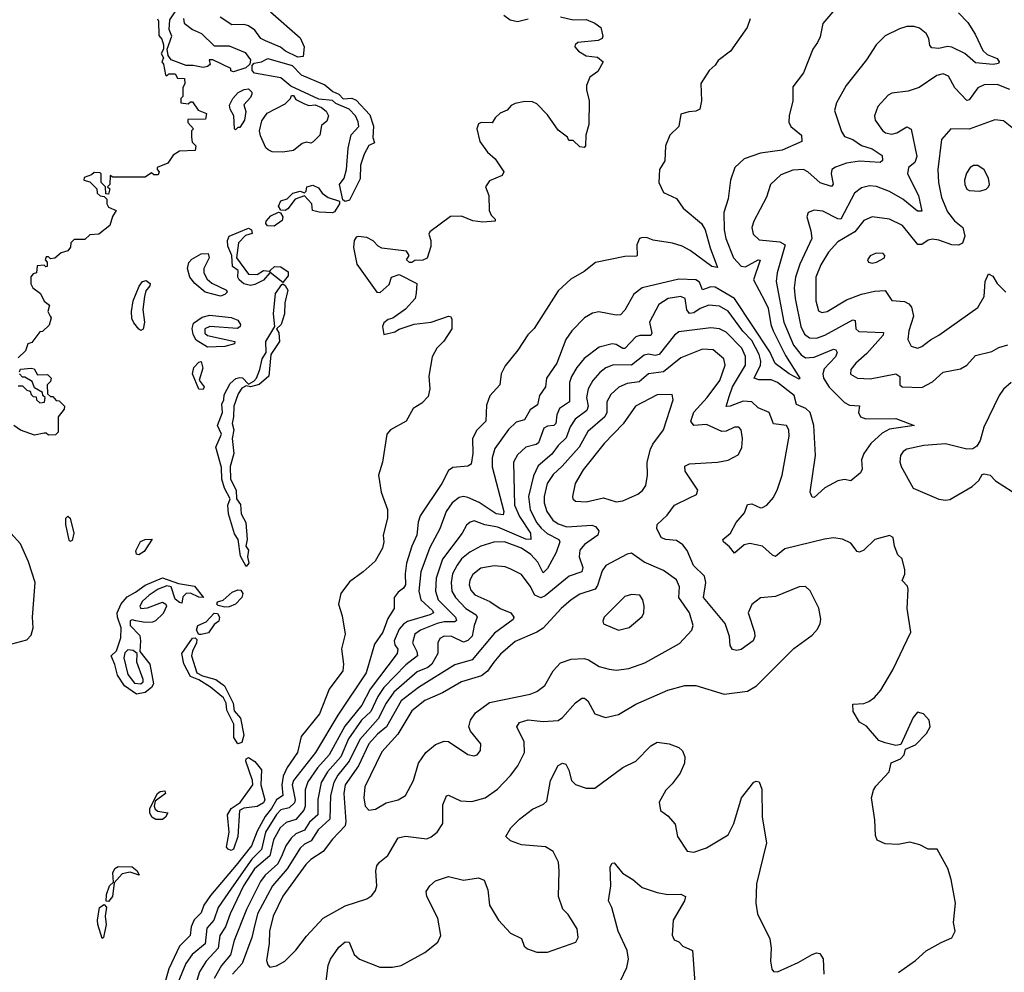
# Model space of a CAD drawing. Extents: x 1771496 to 1971148, y 471553 to 643630.
# Tile 575 of 656: x 1874272 to 1878849, y 609213 to 613642. Entities that reach past the tile are written whole.
import ezdxf

# ---------------------------------------------------------------- set-up
doc = ezdxf.new("R2010")
doc.units = 0

msp = doc.modelspace()

# ---------------------------------------------------------------- linework, layer by layer
at = {"layer": '0CON10XD'}
for points in [[(1875033.2, 613646.8), (1875036.5, 613625), (1875075, 613595.8), (1875116.9, 613576.9), (1875175, 613520.6), (1875245, 613520), (1875319.1, 613489.1), (1875344.2, 613455), (1875341.2, 613435), (1875322.6, 613417.4), (1875265, 613400), (1875253.6, 613403.6), (1875252.5, 613415), (1875170, 613455), (1875152.5, 613455), (1875156.4, 613433.6), (1875145, 613423.3), (1875125, 613418.8), (1875078.8, 613428.8), (1875045, 613428.8), (1874975.8, 613455.8), (1874962.5, 613475), (1874956.7, 613505), (1874978.8, 613565), (1874966.8, 613596.8), (1874968.9, 613641.1), (1874995, 613677.5)], [(1875438.1, 613678.1), (1875575, 613557.1), (1875594.3, 613515), (1875590, 613470), (1875565, 613466.7), (1875507.5, 613495), (1875483.6, 613513.6), (1875415, 613543.3), (1875392.5, 613555), (1875365, 613592.5), (1875335, 613612.5), (1875315, 613620), (1875258.3, 613618.3), (1875203.9, 613653.9)], [(1878051.7, 613678.3), (1878005, 613623.8), (1877992, 613562), (1877980.8, 613535), (1877958.6, 613505), (1877915.8, 613395), (1877865, 613330), (1877866, 613265), (1877848, 613195), (1877846.2, 613165), (1877856.2, 613145), (1877906, 613105), (1877907.1, 613075), (1877816, 613035), (1877715, 613021.3), (1877638.8, 612995), (1877595.5, 612954.5), (1877575.6, 612895), (1877565, 612808.8), (1877545.3, 612744.7), (1877546.1, 612665), (1877553.5, 612625), (1877589.4, 612535), (1877625, 612495.9), (1877645, 612492.9), (1877705, 612525.7), (1877713.8, 612523.8), (1877682.2, 612432.2), (1877735, 612332.5), (1877750.3, 612300.3), (1877763.3, 612225), (1877774.5, 612195), (1877830.7, 612080.7), (1877898.8, 611975), (1877895, 611970), (1877848.5, 611995), (1877783.2, 612043.2), (1877758.3, 612098.3), (1877595, 612345.5), (1877505, 612398.7), (1877485, 612399.7), (1877445, 612386.2), (1877431, 612421), (1877415, 612432.6), (1877335.2, 612435.2), (1877165, 612395.3), (1877126.4, 612365), (1877085, 612292), (1877065, 612270), (1877045, 612268.2), (1876964.3, 612284.3), (1876935, 612277.8), (1876897.1, 612255), (1876837.5, 612195), (1876810, 612155), (1876768.5, 612045), (1876720, 611975), (1876715.5, 611935), (1876687.7, 611895), (1876679, 611851), (1876645, 611828.5), (1876618.4, 611781.6), (1876580, 611770), (1876543.4, 611736.6), (1876481, 611649), (1876467.9, 611605), (1876467.6, 611562.4), (1876521.8, 611355), (1876519.7, 611340.3), (1876486.7, 611345), (1876407.5, 611397.5), (1876355, 611420.6), (1876335, 611424.8), (1876315, 611420.3), (1876281.8, 611395), (1876254.1, 611355.9), (1876224.7, 611275), (1876178.6, 611188.6)], [(1874912.5, 613645), (1874917.5, 613635), (1874918.3, 613568.3), (1874931.7, 613551.7), (1874940, 613525), (1874940, 613505), (1874930, 613485), (1874940, 613465), (1874932.5, 613445), (1874940, 613435), (1874950, 613385), (1874955, 613380), (1874965, 613390), (1874995, 613390), (1875005, 613370), (1875038.3, 613368.3), (1875040, 613345), (1875030, 613325), (1875030, 613285), (1875020, 613275), (1875020, 613255), (1875055, 613250), (1875065, 613260), (1875075, 613260), (1875101.7, 613221.7), (1875140, 613205), (1875135, 613180), (1875053, 613177), (1875053, 613163), (1875080, 613135), (1875070, 613125), (1875070, 613095), (1875073, 613073), (1875090, 613055), (1875087, 613033), (1875015, 613030), (1874985, 613012.5), (1874960, 612975), (1874910, 612955), (1874910, 612945), (1874920, 612935), (1874915, 612920), (1874895, 612920), (1874885, 612930), (1874855, 612910), (1874705, 612910), (1874693, 612917), (1874690, 612875), (1874680, 612865), (1874690, 612855), (1874685, 612830), (1874672.5, 612832.5), (1874670, 612865), (1874650, 612885), (1874650, 612925), (1874645, 612930), (1874618.3, 612931.7), (1874605, 612920), (1874571.7, 612908.3), (1874570, 612895), (1874598.3, 612888.3), (1874630, 612855), (1874632.5, 612835), (1874645, 612822.5), (1874665, 612820), (1874677.5, 612807.5), (1874677.5, 612785), (1874685, 612770), (1874720, 612755), (1874703, 612727), (1874690, 612685), (1874640, 612645), (1874598.3, 612641.7), (1874575, 612620), (1874525, 612620), (1874510, 612605), (1874507.5, 612585), (1874495, 612567.5), (1874465, 612557.5), (1874435, 612532.5), (1874415, 612530), (1874405, 612540), (1874395, 612540), (1874390, 612525), (1874400, 612515), (1874400, 612495), (1874393, 612493), (1874385, 612500), (1874353, 612497), (1874350, 612465), (1874335, 612460), (1874323, 612447), (1874323.6, 612413.6), (1874332.5, 612395), (1874368.3, 612368.3), (1874385, 612332.5), (1874410, 612315), (1874402.5, 612285), (1874413, 612263), (1874417.5, 612255), (1874408.3, 612221.7), (1874378.3, 612191.7), (1874365, 612190), (1874328.3, 612141.7), (1874310, 612135), (1874298.3, 612101.7), (1874265, 612070)], [(1876785, 613654.3), (1876845, 613641.1), (1876905, 613642.2), (1876945, 613626), (1876972.5, 613605), (1876982.5, 613565), (1876980, 613555), (1876960, 613545), (1876866.7, 613535), (1876854, 613525), (1876852, 613515), (1876868.8, 613495), (1876905, 613474), (1876957.3, 613467.3), (1876983.3, 613445), (1876959.7, 613400.3), (1876921.2, 613375), (1876907.1, 613335), (1876905.7, 613315), (1876918.9, 613265), (1876916.9, 613155), (1876903.3, 613105), (1876902.5, 613055), (1876895, 613047.5), (1876875, 613050), (1876845, 613080), (1876825, 613080), (1876817.5, 613095), (1876775, 613128.8), (1876725, 613198.8), (1876675, 613250), (1876655, 613260), (1876619.3, 613260.7), (1876575, 613252.5), (1876557, 613243), (1876538.3, 613221.7), (1876505, 613207.5), (1876481.2, 613185), (1876468, 613162), (1876417, 613163), (1876405, 613157.5), (1876396.7, 613135), (1876410, 613075), (1876446.1, 613026.1), (1876482.5, 612995), (1876522.5, 612935), (1876515, 612917.5), (1876455, 612892.5), (1876437.5, 612865), (1876452.5, 612825), (1876454, 612755), (1876462.9, 612732.9), (1876482.5, 612715), (1876482.5, 612705), (1876425, 612700), (1876377.3, 612707.3), (1876325, 612728.6), (1876275, 612726.2), (1876177.5, 612655), (1876173.3, 612645), (1876183.3, 612615), (1876183, 612587), (1876166.4, 612533.6), (1876146.4, 612523.6), (1876108.3, 612521.7), (1876095, 612512.5), (1876083, 612513), (1876070, 612525), (1876082.5, 612545), (1876070, 612565), (1875955, 612580), (1875938.3, 612588.3), (1875915, 612614), (1875885, 612629.2), (1875845, 612633.8), (1875835, 612630), (1875826, 612615), (1875823, 612583), (1875839.5, 612505), (1875932, 612375), (1875947, 612373), (1875989.3, 612410.7), (1876000, 612445), (1876035, 612457.5), (1876117.5, 612415), (1876115, 612370), (1876110, 612345), (1876065, 612296.7), (1876006.1, 612253.9), (1875985, 612248), (1875965, 612232.5), (1875958.8, 612215), (1875965, 612177.5), (1876015, 612190), (1876036.4, 612203.6), (1876105, 612226.7), (1876185, 612236.2), (1876265, 612263.3), (1876275, 612262.5), (1876281.2, 612251.2), (1876281.2, 612205), (1876243.4, 612146.6), (1876210.8, 612115), (1876189.2, 612075), (1876173.9, 611983.9), (1876178, 611925), (1876170.5, 611889.5), (1876140.5, 611859.5), (1876100, 611835), (1876067.5, 611775), (1875995, 611735.8), (1875978, 611715), (1875958, 611585), (1875940, 611525), (1875952, 611445), (1875981.1, 611365), (1875981.5, 611325), (1875962, 611245), (1875964.3, 611215), (1875958.1, 611185), (1875923.8, 611125), (1875868.8, 611075), (1875805, 611029.2), (1875764.3, 610975), (1875752.9, 610925), (1875770.3, 610870.3), (1875784.3, 610785), (1875767.6, 610717.6), (1875777.5, 610645), (1875773.3, 610615), (1875710.6, 610529.4), (1875665.3, 610415), (1875580.8, 610309.3), (1875562.9, 610235), (1875514.9, 610165.1), (1875496.8, 610125), (1875489.9, 610085), (1875495.2, 610035), (1875465, 610015.7), (1875442.8, 609975), (1875412.5, 609937.5), (1875375, 609869), (1875349.4, 609800.6), (1875278.3, 609711.7)], [(1876522.1, 613662.1), (1876550.9, 613640.9), (1876585, 613633.1), (1876635, 613645.6)], [(1878635, 613673.1), (1878679.2, 613629.2), (1878712.9, 613575), (1878749.2, 613499.2), (1878769.3, 613479.3), (1878815, 613461.2), (1878824, 613445), (1878821.7, 613438.3), (1878796.1, 613433.9), (1878715, 613441.8), (1878665, 613484.3), (1878605, 613513.9), (1878585, 613516.5), (1878545, 613508.2), (1878511.5, 613511.5), (1878501.8, 613521.8), (1878497.2, 613555), (1878485, 613577.7), (1878455, 613601.6), (1878430.2, 613610.2), (1878395, 613609.5), (1878360.9, 613599.1), (1878294.1, 613565.9), (1878253.3, 613525), (1878207.5, 613455), (1878113.1, 613335), (1878068.4, 613255), (1878059.1, 613219.1), (1878091.7, 613121.8), (1878105, 613098.9), (1878145, 613084.2), (1878185, 613057.5), (1878235, 613040.6), (1878280.2, 613010.2), (1878282.5, 612987.5), (1878272.1, 612977.9), (1878175, 612983.4), (1878115, 612974.4), (1878063.3, 612956.7), (1878047.5, 612945), (1878043.6, 612925), (1878052.8, 612877.2), (1878045, 612866.5), (1877992.6, 612882.6), (1877935, 612934.6), (1877915, 612945.4), (1877865, 612942.8), (1877809.4, 612920.6), (1877761.1, 612875), (1877742.8, 612817.2), (1877683.5, 612705), (1877675.6, 612675), (1877681.4, 612645), (1877708.6, 612618.6), (1877805, 612608.8), (1877830.3, 612595), (1877792.9, 612465), (1877788.7, 612425), (1877823.2, 612235), (1877868.9, 612128.9), (1877903.8, 612083.8), (1877925, 612069.8), (1877965, 612073.4), (1878055, 612109.7), (1878066.2, 612106.2), (1878072.1, 612095), (1878063.5, 612075), (1878011.9, 612018.1), (1878005.2, 611995), (1878008.4, 611975), (1878035, 611933.1), (1878105, 611861.5), (1878129.1, 611849.1), (1878176, 611846), (1878171.5, 611815), (1878179.4, 611795), (1878205, 611786.2), (1878345, 611788.1), (1878430, 611755), (1878315, 611738.1), (1878280.6, 611719.4), (1878228.3, 611671.8), (1878196.2, 611625), (1878185.5, 611595), (1878187.1, 611552.9), (1878180, 611535), (1878135, 611498), (1878105, 611504.4), (1878075, 611498.1), (1878014.7, 611465.3), (1877965, 611420), (1877955, 611422.5), (1877946, 611445), (1877970.7, 611615), (1877963.7, 611755), (1877945.9, 611815), (1877925.3, 611835), (1877882.6, 611852.6), (1877871.4, 611895), (1877794.5, 611955), (1877765, 611966.9), (1877707.9, 611967.9), (1877686.5, 611975), (1877715.7, 612035), (1877717.5, 612055), (1877709.1, 612085), (1877675, 612149.8), (1877633.2, 612193.2), (1877565, 612286.7), (1877525, 612309.8), (1877475, 612314.8), (1877435, 612299.3), (1877405, 612278.5), (1877385, 612275.2), (1877372.7, 612292.7), (1877365.3, 612345), (1877345, 612354.7), (1877285.7, 612345), (1877242.5, 612317.5), (1877199.7, 612235), (1877210.3, 612185), (1877205.7, 612174.3), (1877155, 612174.3), (1877135, 612167.9), (1877085, 612113.7), (1877075, 612112.4), (1877045, 612131.4), (1877025, 612135.3), (1876965, 612120), (1876895, 612067.2), (1876862.1, 612025)], [(1877668, 613645), (1877653.8, 613605), (1877576.2, 613495), (1877518.3, 613451.7), (1877505, 613430), (1877476.7, 613405), (1877437.5, 613345), (1877440.8, 613265), (1877433.3, 613225), (1877414.2, 613215.8), (1877382.7, 613212.7)], [(1875785, 612797.1), (1875774.3, 612804.3), (1875757.5, 612875), (1875780, 612905), (1875791.2, 612945), (1875797.8, 613045), (1875813, 613107), (1875847.5, 613145), (1875845, 613167.5), (1875832, 613195), (1875803.8, 613225), (1875741.5, 613251.5), (1875725, 613265.6), (1875661.5, 613271.5), (1875532.5, 613332.5), (1875485, 613370.8), (1875363.2, 613393.2), (1875352, 613405), (1875351.7, 613428.3), (1875361.2, 613438.8), (1875395, 613445.7), (1875425, 613460.6), (1875538.2, 613428.2), (1875580, 613385), (1875689.5, 613339.5), (1875727.9, 613307.9), (1875755, 613294.7), (1875775, 613274.3), (1875815, 613277.1), (1875835, 613268.2), (1875899.8, 613199.8), (1875916.6, 613146.6), (1875913.4, 613093.4), (1875920.7, 613069.3), (1875895, 613056.7), (1875872.9, 613017.1), (1875855.3, 612965), (1875855, 612901.9), (1875805, 612803.3), (1875785, 612797.1)], [(1878875, 613317.9), (1878815, 613339.8), (1878755, 613339.3), (1878725, 613324.5), (1878685, 613269.5), (1878675, 613265.5), (1878619.2, 613325), (1878589.6, 613379.6), (1878565, 613390.4), (1878535, 613381.5), (1878453, 613327), (1878401.1, 613308.9), (1878325, 613299.5), (1878309.3, 613290.7), (1878261.2, 613238.8), (1878245.6, 613195), (1878248.1, 613175), (1878283, 613127), (1878296.2, 613115), (1878325, 613109.2), (1878349.2, 613115), (1878395, 613143.2), (1878415, 613132.9), (1878441.9, 613005), (1878432, 612978), (1878403.5, 612955), (1878398.1, 612925), (1878449, 612825), (1878465, 612751.2), (1878445, 612751.8), (1878376.9, 612806.9), (1878315, 612842.9), (1878255, 612865.9), (1878221.3, 612868.7), (1878185, 612860.5), (1878151.8, 612835), (1878088.6, 612715), (1878075, 612716.3), (1878005, 612751.5), (1877964.3, 612755.7), (1877936.7, 612745), (1877930, 612725), (1877950, 612660), (1877953.6, 612625), (1877898.3, 612505), (1877878.4, 612445), (1877872.5, 612395), (1877875.9, 612345.9), (1877902, 612215), (1877920.1, 612180.1), (1877942.6, 612162.6), (1877975, 612161.4), (1878015, 612174.8), (1878145, 612246.8), (1878155, 612243.3), (1878159.1, 612205), (1878172.3, 612192.3), (1878287.7, 612187.7), (1878285.4, 612175), (1878209.4, 612090.6), (1878157.9, 612045), (1878135.5, 612015), (1878133.9, 611993.9), (1878166, 611976), (1878225, 611972.4), (1878345, 611995.3), (1878362.7, 611982.7), (1878363.3, 611945), (1878373.3, 611935), (1878465, 611931.1), (1878515, 611958.6), (1878565, 612003.1), (1878645, 612018.1), (1878675, 612035.7), (1878715, 612080), (1878790.6, 612099.4), (1878822.9, 612117.1), (1878865, 612130)], [(1875275, 613130), (1875270, 613135), (1875266.7, 613195), (1875250, 613225), (1875247.5, 613245), (1875262.5, 613275), (1875287, 613303), (1875315, 613317.5), (1875335, 613320), (1875350, 613305), (1875350, 613295), (1875345, 613280), (1875313.6, 613246.4), (1875322.5, 613215), (1875316.7, 613175), (1875295, 613140), (1875285, 613140), (1875275, 613130)], [(1875495, 613026), (1875445, 613026.7), (1875426.4, 613036.4), (1875416.2, 613046.2), (1875391.1, 613101.1), (1875386.9, 613125), (1875397.8, 613172.2), (1875422.2, 613207.8), (1875505, 613250), (1875530, 613275), (1875535, 613290), (1875545, 613290), (1875555, 613270), (1875595, 613250), (1875615, 613243.3), (1875645, 613246.2), (1875675, 613233.3), (1875695.9, 613215.9), (1875707.5, 613195), (1875700, 613170), (1875675, 613150), (1875667.5, 613105), (1875636.4, 613073.6), (1875625, 613067.5), (1875605, 613072.5), (1875585, 613066.2), (1875545, 613033.8), (1875495, 613026)], [(1877382.7, 613212.7), (1877345, 613202.5), (1877336.2, 613145), (1877294.2, 613105), (1877274.2, 613055), (1877270, 612985), (1877246.2, 612945), (1877243.3, 612885), (1877265, 612838.1), (1877325, 612810.6), (1877356.2, 612766.2), (1877441.2, 612695), (1877458.5, 612665), (1877480.8, 612580.8), (1877515, 612490), (1877488.8, 612495), (1877388.9, 612568.9), (1877351.1, 612588.9), (1877306.9, 612603.1), (1877217.1, 612617.1), (1877185, 612629.2), (1877161.7, 612628.3), (1877152.5, 612625), (1877140, 612595), (1877142.5, 612545), (1877138.3, 612541.7), (1877085, 612540.8), (1876947.8, 612512.2), (1876895, 612470.6), (1876834.3, 612435), (1876775, 612381.4), (1876663.3, 612206.7), (1876633.6, 612176.4), (1876587.1, 612105), (1876527.9, 612032.1), (1876510.5, 611995), (1876502.9, 611945), (1876457.1, 611892.9), (1876440.9, 611849.1), (1876438.4, 611775), (1876397, 611733), (1876376, 611695), (1876378.1, 611625), (1876370, 611575), (1876355, 611565.8), (1876285, 611560.6), (1876265, 611545.8), (1876233.8, 611485), (1876133.3, 611335), (1876123.9, 611306.1), (1876117.2, 611245), (1876094.3, 611195), (1876069.8, 611115), (1876063, 611065), (1876065.2, 611015), (1876055, 610999.1), (1876030.7, 610980.7), (1876012.1, 610955), (1876011.9, 610905), (1875982.5, 610857.5), (1875959.8, 610795), (1875921.2, 610738.8), (1875883, 610605), (1875750.6, 610409.4), (1875646.3, 610235), (1875544.3, 610105.7), (1875538.7, 610085), (1875551.5, 610015), (1875548.9, 610001.1), (1875525, 609977.7), (1875485, 609969.1), (1875465, 609946.6), (1875415, 609864.8), (1875396.2, 609783.8), (1875350.3, 609739.7), (1875255.7, 609605), (1875194.9, 609515.1), (1875174.5, 609455.5), (1875142.2, 609417.8), (1875134.4, 609345.6), (1875073.7, 609296.3), (1875044.5, 609255), (1875006.2, 609165)], [(1878891.2, 613135), (1878845, 613172.1), (1878805, 613176.9), (1878685, 613132.2), (1878600, 613135), (1878556.4, 613085), (1878540.3, 612945), (1878542.1, 612885), (1878556.1, 612815), (1878585, 612748.2), (1878617.4, 612707.4), (1878656, 612676), (1878665.4, 612635), (1878655, 612602.2), (1878635, 612593.8), (1878605.4, 612594.6), (1878545, 612616.8), (1878515, 612621), (1878495, 612616.3), (1878465, 612597.3), (1878446.5, 612596.5), (1878375, 612685.3), (1878314.7, 612714.7), (1878235, 612725.3), (1878195, 612708.8), (1878153.2, 612655), (1878075, 612609.6), (1878030.8, 612560.8), (1877995, 612501.8), (1877972.8, 612445), (1877972.1, 612335), (1877985, 612288.6), (1878000.8, 612280.8), (1878025, 612284.7), (1878115, 612339.5), (1878185, 612365.2), (1878245, 612379.2), (1878295, 612382.5), (1878325, 612335.6), (1878385, 612331.6), (1878405, 612321.2), (1878417.2, 612305), (1878425.8, 612264.2), (1878404.1, 612195), (1878400, 612155), (1878415, 612124.4), (1878445, 612114.4)], [(1878735, 612844), (1878765, 612854), (1878775.8, 612864.2), (1878780, 612875), (1878775.7, 612905.7), (1878754.3, 612944.3), (1878725, 612964), (1878705, 612964.3), (1878689.2, 612955), (1878672.2, 612927.8), (1878663.9, 612896.1), (1878665.5, 612875), (1878673.9, 612853.9), (1878685, 612846.9), (1878735, 612844)], [(1875725, 612743.1), (1875663.6, 612746.4), (1875632.5, 612755), (1875629.4, 612785), (1875595, 612823.3), (1875552.8, 612807.2), (1875517.8, 612762.2), (1875505, 612755.4), (1875485.6, 612755.6), (1875474.5, 612775), (1875485, 612800), (1875515, 612809.4), (1875542, 612835), (1875575, 612844.3), (1875595, 612836.7), (1875603.3, 612845), (1875606.2, 612865), (1875635, 612872.9), (1875659.9, 612859.9), (1875677.1, 612835), (1875705.8, 612815), (1875757.5, 612797.5), (1875757.8, 612785), (1875735, 612748.8), (1875725, 612743.1)], [(1875455, 612682.2), (1875423.9, 612683.9), (1875415.7, 612695), (1875418.1, 612705), (1875439.6, 612730.4), (1875475, 612746.7), (1875484.2, 612744.2), (1875494.4, 612725), (1875492.4, 612707.6), (1875455, 612682.2)], [(1875345, 612406.5), (1875314.2, 612414.2), (1875292, 612432), (1875285.5, 612445), (1875287.1, 612475), (1875260.4, 612495), (1875258, 612545), (1875239.1, 612589.1), (1875237.2, 612615), (1875244.7, 612635.3), (1875335, 612672.9), (1875349.4, 612665), (1875352, 612648), (1875321.9, 612638.1), (1875288.2, 612605), (1875279.2, 612535), (1875335, 612459.1), (1875375, 612457.9), (1875405, 612476.5), (1875433, 612473), (1875433.8, 612465), (1875405, 612431.1), (1875365, 612410), (1875345, 612406.5)], [(1875205, 612356.2), (1875134.5, 612374.5), (1875085.8, 612415), (1875062.5, 612445), (1875051.9, 612485), (1875057.5, 612512.5), (1875071.5, 612528.5), (1875115, 612554), (1875147.5, 612555), (1875152.5, 612535), (1875127.5, 612485), (1875127.5, 612465), (1875143.8, 612435), (1875165, 612416.2), (1875232.5, 612385), (1875236.7, 612375), (1875225, 612363.8), (1875205, 612356.2)], [(1878235, 612509.2), (1878255, 612514.3), (1878291.2, 612535), (1878293.8, 612545), (1878286.2, 612555), (1878253.4, 612556.6), (1878225, 612543.3), (1878213.3, 612525), (1878216.7, 612515), (1878235, 612509.2)], [(1875495, 612420), (1875436.4, 612466.4), (1875436, 612475), (1875456.4, 612493.6), (1875485, 612492.4), (1875519, 612469), (1875519.4, 612450.6), (1875495, 612420)], [(1878445, 612114.4), (1878465, 612121.9), (1878505, 612153.8), (1878545, 612175.5), (1878725, 612303.5), (1878754.7, 612355), (1878759.6, 612425), (1878775, 612460.8), (1878795, 612449.2), (1878815.4, 612415), (1878855, 612374.6)], [(1874835, 612197.5), (1874825, 612203.3), (1874802.4, 612232.4), (1874793.4, 612253.4), (1874791.9, 612285), (1874799.2, 612335), (1874826.4, 612403.6), (1874842.5, 612425), (1874858.8, 612428.8), (1874877.5, 612415), (1874876.7, 612405), (1874858.3, 612381.7), (1874851.2, 612355), (1874844.2, 612295), (1874851.4, 612235), (1874845, 612202.5), (1874835, 612197.5)], [(1875325, 611100), (1875298.5, 611148.5), (1875287.3, 611225), (1875270.9, 611250.9), (1875242.1, 611345), (1875238.9, 611385), (1875250, 611415), (1875223.5, 611463.5), (1875210.6, 611505), (1875209.3, 611559.3), (1875183.1, 611655), (1875209.2, 611715), (1875190.4, 611755), (1875214.6, 611815), (1875210.8, 611855), (1875220.7, 611875), (1875222.6, 611897.4), (1875249.5, 611950.5), (1875276.9, 611973.1), (1875295, 611979.1), (1875306.6, 611976.6), (1875335, 611948), (1875359.4, 611960.6), (1875371.9, 611975), (1875388.5, 612015), (1875399.1, 612065), (1875416.9, 612095), (1875415.4, 612145), (1875457.5, 612215), (1875450.7, 612275), (1875461.3, 612368.7), (1875489.5, 612410.5), (1875495, 612414), (1875505, 612405.7), (1875517.8, 612385), (1875504.7, 612325.3), (1875503.3, 612275), (1875487.8, 612225), (1875466, 612205), (1875475.8, 612185.8), (1875479.7, 612145), (1875439.5, 612085), (1875430.5, 611985), (1875385, 611945.7), (1875345, 611934.2), (1875325, 611940), (1875305, 611929.4), (1875287, 611903), (1875267.3, 611845), (1875266.2, 611795), (1875259.1, 611765), (1875266.5, 611735), (1875259.1, 611695), (1875266.8, 611625), (1875249.5, 611565), (1875252.2, 611505), (1875277.2, 611455), (1875279.1, 611415), (1875298.4, 611388.4), (1875301.2, 611345), (1875323.2, 611305), (1875328.7, 611225), (1875323.6, 611195), (1875335.9, 611175), (1875330.5, 611145), (1875336.8, 611115), (1875325, 611100)], [(1875145, 612119.5), (1875091.8, 612151.8), (1875077.6, 612177.6), (1875073.8, 612206.2), (1875079.8, 612230.2), (1875120.6, 612259.4), (1875155, 612268.2), (1875255, 612257.3), (1875286, 612245), (1875298.8, 612225), (1875296.7, 612215), (1875284.1, 612205.9), (1875155, 612215.6), (1875132.5, 612205), (1875132.9, 612185), (1875145, 612173.1), (1875272.5, 612145), (1875270, 612135), (1875225, 612121.8), (1875145, 612119.5)], [(1878357, 609213), (1878435, 609267.5), (1878485, 609312.5), (1878555, 609352.5), (1878605, 609373.3), (1878620, 609405), (1878612, 609445), (1878621.2, 609535), (1878601.5, 609645), (1878585.6, 609695.6), (1878536.7, 609785), (1878495, 609785.8), (1878455.8, 609805.8), (1878408.8, 609818.8), (1878355, 609808), (1878295, 609810), (1878258.3, 609828.3), (1878249.3, 609849.3), (1878247.5, 609922.5), (1878231.2, 610025), (1878240.5, 610059.5), (1878251.2, 610078.8), (1878313.3, 610145), (1878322.3, 610187.7), (1878366.7, 610205), (1878383.3, 610225), (1878390, 610250), (1878435, 610270), (1878487.1, 610322.9), (1878503.3, 610355), (1878500, 610385), (1878472.5, 610415), (1878445, 610422.5), (1878425, 610397.5), (1878368.3, 610271.7), (1878345, 610267.5), (1878295, 610280), (1878265, 610291.2), (1878207.6, 610357.6), (1878175, 610376.7), (1878146.7, 610425), (1878145, 610460), (1878195, 610462.5), (1878218.3, 610471.7), (1878245, 610490.8), (1878274.3, 610525), (1878330, 610620), (1878413.8, 610795), (1878396.7, 610905), (1878402, 610995), (1878397.9, 611007.9), (1878373.3, 611035), (1878386.4, 611063.6), (1878386.2, 611085), (1878373.3, 611135), (1878354.2, 611154.2), (1878338.8, 611195), (1878332.5, 611235), (1878315, 611243.3), (1878247.5, 611225), (1878195, 611176.2), (1878175, 611166.2), (1878165, 611170), (1878135, 611207.5), (1878096.9, 611226.9), (1878055, 611233.8), (1878013.3, 611226.7), (1877827.7, 611182.3), (1877785, 611146.9), (1877771.7, 611151.7), (1877725, 611194.1), (1877665, 611207.3), (1877640.1, 611199.9), (1877595, 611161.2), (1877571.8, 611191.8), (1877542.5, 611215), (1877540.8, 611225), (1877575.3, 611254.7), (1877602.8, 611305), (1877640.4, 611349.6), (1877655, 611387.5), (1877675, 611391.4), (1877715, 611372), (1877725, 611373.8), (1877745.4, 611384.6), (1877775, 611420), (1877795, 611458.8), (1877815.5, 611525), (1877849.1, 611705), (1877846.9, 611735), (1877836.7, 611755), (1877775, 611762.9), (1877755.3, 611815.3), (1877705, 611837.1), (1877674.7, 611864.7), (1877635, 611868.9), (1877574.6, 611844.6), (1877555, 611844.2), (1877569.2, 611890.8), (1877584.8, 611935), (1877644.8, 612035), (1877646.3, 612076.3), (1877628.3, 612115), (1877555, 612189.4), (1877524.8, 612204.8), (1877485, 612210), (1877335, 612190), (1877315, 612175.5), (1877244.9, 612085.1), (1877225, 612080.4), (1877195, 612086.2), (1877175, 612082.7), (1877115, 612035.7), (1877032.1, 612037.9), (1876996.4, 612023.6), (1876968.1, 612001.9), (1876935.9, 611964.1), (1876914.7, 611925), (1876906.6, 611885), (1876914, 611845), (1876907.9, 611825), (1876853.8, 611785), (1876831, 611749), (1876812.5, 611697.5), (1876775, 611661.9), (1876745, 611621.8), (1876681.8, 611568.2), (1876659.4, 611520.6), (1876636.7, 611425), (1876645, 611362.9), (1876675, 611303.1), (1876695, 611277.6), (1876723.8, 611253.8), (1876778.2, 611225), (1876782.8, 611215), (1876765.2, 611164.8), (1876725, 611090), (1876705, 611070), (1876680.4, 611120.4), (1876647.6, 611155), (1876605, 611185.2), (1876525, 611214.8), (1876475, 611213.2), (1876415, 611193.8), (1876364, 611166), (1876325.8, 611135), (1876304.6, 611105.4), (1876283.6, 611065), (1876276.7, 611025), (1876280.9, 610985), (1876297, 610955), (1876344.9, 610904.9), (1876393.1, 610875), (1876398.9, 610865), (1876383.5, 610825), (1876375, 610775.7), (1876355, 610755.3), (1876335, 610747.8), (1876280, 610775), (1876245, 610775.3), (1876224.5, 610765), (1876214.6, 610745), (1876214.7, 610695), (1876187, 610645), (1876169.4, 610630.6), (1876119.6, 610610.4), (1876011.2, 610515), (1875975, 610465.2), (1875937.6, 610392.4), (1875852.9, 610295), (1875803.1, 610195), (1875750.9, 610129.1), (1875732.6, 610095), (1875717, 610035), (1875714, 609925), (1875658.4, 609875), (1875627.1, 609825), (1875595, 609809.4), (1875575, 609790.5), (1875515.4, 609694.6), (1875446.7, 609615), (1875376.9, 609485), (1875359.7, 609415), (1875350.8, 609375), (1875305.6, 609255), (1875261.6, 609205)], [(1875435, 609236.7), (1875465, 609243.1), (1875504.3, 609265), (1875555, 609316.7), (1875605, 609381.8), (1875682.2, 609465), (1875785, 609522.5), (1875885, 609555.6), (1875909.1, 609570.9), (1875925, 609593.8), (1875931.1, 609615), (1875927.5, 609685), (1875931.9, 609708.1), (1875944, 609726), (1875983.3, 609756.7), (1876031.7, 609838.3), (1876065, 609846.7), (1876165, 609834.5), (1876185, 609842.5), (1876211.9, 609865), (1876238.8, 609905), (1876238.9, 609991.1), (1876255.8, 610034.2), (1876265, 610036.9), (1876321.2, 610011.2), (1876373.3, 610006.7), (1876435.3, 610024.7), (1876493.3, 610065), (1876552.4, 610127.6), (1876586.8, 610173.2), (1876618.5, 610235), (1876616.4, 610285), (1876581.9, 610355), (1876594.3, 610375), (1876635, 610386.5), (1876705, 610378.7), (1876775, 610383.8), (1876795, 610397.5), (1876855, 610466.5), (1876885, 610487.8), (1876897.2, 610487.2), (1876912.9, 610475), (1876945.5, 610415.5), (1876995, 610398.1), (1877055, 610411.5), (1877135, 610460.5), (1877285, 610525.5), (1877362.8, 610547.2), (1877415, 610546.9), (1877545.9, 610505.9), (1877655, 610520), (1877696.2, 610545), (1877870.9, 610719.1), (1877955, 610781.2), (1877980.9, 610809.1), (1877992.5, 610835), (1877995.7, 610855.7), (1877986.6, 610906.6), (1877946.6, 610986.6), (1877925, 611006.2), (1877895, 611005.6), (1877785, 610960.6), (1877715, 610954.3), (1877675, 610922.9), (1877657.5, 610885), (1877688.1, 610795), (1877688.6, 610775), (1877680.8, 610755), (1877625, 610714.2), (1877605, 610709.2), (1877584.4, 610714.4), (1877575, 610732.5), (1877571.8, 610775), (1877551.6, 610835), (1877450.4, 610955), (1877460.4, 611025), (1877454.6, 611054.6), (1877404.1, 611104.1), (1877374.8, 611174.8), (1877355, 611201.1), (1877325, 611221.1), (1877275, 611224.6), (1877255, 611232.5), (1877232.7, 611275), (1877235.5, 611295), (1877281.2, 611338.8), (1877315.3, 611384.7), (1877385, 611419.2), (1877417.5, 611435), (1877423.8, 611455), (1877365, 611542.5), (1877363.1, 611566.9), (1877385, 611577.7), (1877515, 611584.6), (1877565.5, 611594.5), (1877610.8, 611619.2), (1877627.9, 611652.1), (1877632.2, 611695), (1877625.5, 611735), (1877615, 611746.9), (1877595, 611747.3), (1877555, 611728.9), (1877535, 611726.8), (1877465, 611760.5), (1877405.3, 611755.2), (1877391.4, 611775), (1877405, 611816.7), (1877467.2, 611885), (1877526.1, 611965), (1877550.3, 612035), (1877545.4, 612065), (1877495, 612107.5), (1877445, 612110.6), (1877345, 612070.3), (1877265, 612005.2), (1877195, 611994.8), (1877151.3, 611958.6), (1877095, 611950), (1877057.3, 611932.7), (1877020.3, 611899.7), (1877001.6, 611865), (1877001.6, 611815), (1876991.7, 611795), (1876913.4, 611726.6), (1876871.6, 611655), (1876794, 611566), (1876752.2, 611527.8), (1876723.6, 611485), (1876709.8, 611425), (1876709.8, 611395), (1876721.6, 611355), (1876749.2, 611315), (1876775, 611298.1), (1876815.6, 611284.4), (1876931.6, 611291.6), (1876948.1, 611285), (1876963.6, 611265), (1876959.4, 611245), (1876897.2, 611202.8), (1876874.7, 611175), (1876871.9, 611145), (1876888.9, 611095), (1876884.7, 611075.3), (1876825.5, 611055), (1876715, 610964.1), (1876693.8, 610953.8), (1876666.9, 610966.9), (1876645, 611007.9), (1876605, 611062.2), (1876555, 611087.1), (1876527.7, 611097.7), (1876476.7, 611103.3), (1876415, 611091.9), (1876377.5, 611062.5), (1876363.8, 611036.2), (1876360.4, 611015), (1876369, 610989), (1876387.5, 610967.5), (1876456.6, 610936.6), (1876505, 610904.8), (1876554.8, 610884.8), (1876568.2, 610865), (1876565, 610852.9), (1876479.5, 610790.5), (1876375, 610666.2), (1876295, 610642.3), (1876125, 610537.6), (1876045, 610475.2), (1875976.5, 610355), (1875935, 610319.8), (1875895, 610274.8), (1875846.2, 610173.8), (1875784.9, 610085.1), (1875778.7, 610045), (1875788.4, 609915), (1875783.9, 609895), (1875725, 609832.7), (1875682.6, 609775), (1875625, 609738.1), (1875601.4, 609715), (1875495, 609567.3), (1875450.4, 609475), (1875433.5, 609405), (1875432, 609348), (1875418.8, 609268.8), (1875425, 609247.5), (1875435, 609236.7)], [(1875125, 611923.3), (1875104, 611924), (1875074.2, 611995), (1875081.2, 612025), (1875105, 612050), (1875115, 612052.5), (1875122.3, 612022.3), (1875106.1, 611966.1), (1875128.8, 611935), (1875125, 611923.3)], [(1874270, 612005), (1874275, 612017.5), (1874325, 612022.5), (1874338.3, 612018.3), (1874355, 611990), (1874401.7, 611991.7), (1874417.5, 611975), (1874415, 611960), (1874400, 611945), (1874401.7, 611901.7), (1874415, 611890), (1874425, 611890), (1874441.7, 611871.7), (1874455, 611870), (1874480, 611845), (1874478.3, 611831.7), (1874450, 611795), (1874450, 611725), (1874438.3, 611711.7), (1874405, 611710), (1874395, 611720), (1874385, 611720), (1874340.7, 611710.7), (1874275, 611733.3), (1874245, 611756)], [(1874265, 611940), (1874285, 611940), (1874305, 611920), (1874320, 611915), (1874325, 611900), (1874335, 611890), (1874348.3, 611888.3), (1874350, 611875), (1874365, 611860), (1874387, 611863), (1874390, 611885), (1874380, 611895), (1874378.3, 611908.3), (1874340, 611930), (1874329.3, 611959.3), (1874295, 611980), (1874285, 611980), (1874270, 611995)], [(1876862.1, 612025), (1876836.7, 611983.3), (1876827.3, 611955), (1876826.7, 611865), (1876781.1, 611835), (1876768.4, 611805), (1876763.2, 611765), (1876754.8, 611755.2), (1876725, 611751.8), (1876707.6, 611742.4), (1876682.8, 611675), (1876672.8, 611667.2), (1876623.8, 611655), (1876585, 611619.6), (1876566.9, 611585), (1876572.2, 611385), (1876595, 611331.9), (1876645.5, 611255), (1876647.5, 611225), (1876625, 611227.6), (1876495, 611283), (1876433.8, 611293.8), (1876385, 611312.5), (1876365, 611306.4), (1876348.3, 611291.7), (1876328.4, 611255), (1876236.5, 611133.5), (1876208, 611045), (1876203.8, 610985), (1876217.1, 610945), (1876297.6, 610865), (1876301.9, 610848.1), (1876295, 610842.9), (1876245, 610842.9), (1876212.3, 610835), (1876135, 610804.1), (1876108.3, 610785), (1876097, 610745), (1876118.3, 610705), (1876120.5, 610685), (1876066.7, 610643.3), (1875965, 610537), (1875936, 610495), (1875903.5, 610426.5), (1875860.6, 610385), (1875800.7, 610299.3), (1875763.8, 610215), (1875702.8, 610145), (1875673.6, 610095), (1875656.9, 610016.9), (1875657.6, 609945), (1875619.1, 609910.9), (1875595, 609874.8), (1875555, 609856.5), (1875533.7, 609836.3), (1875508.8, 609801.2), (1875491, 609759), (1875472.1, 609717.9), (1875413.2, 609665), (1875391.1, 609635), (1875325.7, 609505), (1875269.4, 609360.6), (1875251.3, 609295), (1875209.6, 609245), (1875175.7, 609184.3)], [(1878880, 611955), (1878845.6, 611924.4), (1878824, 611895), (1878752.7, 611747.3), (1878735.8, 611685), (1878720.8, 611659.2), (1878702.9, 611647.1), (1878675, 611645.6), (1878575, 611670), (1878475, 611662.2), (1878395, 611644.5), (1878378.6, 611635), (1878366.7, 611615), (1878363.6, 611586.4), (1878368.5, 611565), (1878425, 611464.4), (1878545, 611412.5), (1878575, 611408), (1878595, 611412)], [(1876905, 611400.4), (1876985, 611418.4), (1877045, 611400.9), (1877075, 611404.5), (1877144.4, 611435.6), (1877167, 611453), (1877183, 611477), (1877190.4, 611525), (1877189.1, 611585), (1877204.7, 611645), (1877215, 611667.8), (1877264.7, 611735.3), (1877310, 611875), (1877305, 611898.8), (1877235, 611898.5), (1877134.7, 611845.3), (1877076.8, 611763.2), (1876989, 611671), (1876890.8, 611549.2), (1876853.9, 611485), (1876841.1, 611425), (1876843.6, 611413.6), (1876855, 611403.3), (1876905, 611400.4)], [(1878595, 611412), (1878699.1, 611470.9), (1878730.5, 611499.5), (1878745, 611527.5), (1878755, 611531.2), (1878782.5, 611525), (1878808.1, 611498.1), (1878885, 611448)], [(1874235, 610740.2), (1874305, 610758.5), (1874325, 610780.6), (1874334.7, 610815), (1874330.8, 610865), (1874344, 611025), (1874312.1, 611122.1), (1874275, 611205.2), (1874185, 611304.1)], [(1874505, 611216.7), (1874501.9, 611221.9), (1874485.7, 611295), (1874485.9, 611324.1), (1874495, 611333.8), (1874506.9, 611325), (1874522.9, 611255), (1874515, 611220), (1874505, 611216.7)], [(1874825, 611153.8), (1874815, 611156.7), (1874812.1, 611172.1), (1874833.7, 611216.3), (1874855, 611225.4), (1874887.5, 611227.5), (1874850.4, 611169.6), (1874825, 611153.8)], [(1876178.6, 611188.6), (1876136.7, 611075), (1876127.5, 610985), (1876137, 610945), (1876191.2, 610895), (1876194.6, 610885), (1876178.2, 610875), (1876075, 610843.8), (1876055, 610832.3), (1876035, 610809.2), (1876012.6, 610755), (1876016, 610735), (1876029.3, 610715), (1876026.5, 610695), (1875900.4, 610529.6), (1875862.7, 610455), (1875782.3, 610357.7), (1875710.9, 610225), (1875656.6, 610163.4), (1875610.9, 610099.1), (1875598.2, 610061.8), (1875598.4, 609985), (1875592.6, 609967.4), (1875555, 609924.4), (1875509.8, 609910.2), (1875482.9, 609885), (1875451.3, 609828.7), (1875435, 609754.8), (1875362.8, 609695), (1875311.6, 609615), (1875249.3, 609485), (1875228.7, 609425), (1875201.7, 609385), (1875194.8, 609325), (1875138.1, 609265), (1875107.8, 609215), (1875094.5, 609175.5)], [(1875895, 609967.5), (1875925, 609972.2), (1875975, 610000.9), (1876031.2, 610015), (1876064.6, 610035.4), (1876102.5, 610105), (1876125, 610185.7), (1876159.1, 610235), (1876205, 610271.8), (1876245, 610287.3), (1876265, 610286.7), (1876355, 610226), (1876385, 610220), (1876397.5, 610225), (1876413.8, 610245), (1876416, 610275), (1876367.1, 610335), (1876359.4, 610355), (1876366.7, 610385), (1876389.8, 610420.2), (1876455, 610466.8), (1876645, 610506.9), (1876675, 610518.5), (1876713.4, 610546.6), (1876752.2, 610615), (1876785, 610651.9), (1876835, 610669.1), (1876895, 610672.1), (1876915, 610666.2), (1876965, 610635.4), (1877012.1, 610622.1), (1877045, 610618), (1877103.8, 610625), (1877178.1, 610651.9), (1877338.1, 610741.9), (1877396.4, 610803.6), (1877402.9, 610825), (1877384.5, 610885), (1877335.9, 610955), (1877339.2, 611005), (1877325, 611038.2), (1877265, 611081.5), (1877175, 611119.6), (1877115, 611161.4), (1877095, 611156.9), (1876996.1, 611103.9), (1876979.8, 611080.2), (1876958.1, 611011.9), (1876946.8, 610995), (1876875, 610971.2), (1876835.5, 610945), (1876788.5, 610905), (1876705, 610813.3), (1876676, 610795), (1876575, 610751.6), (1876507.4, 610692.6), (1876476.2, 610655), (1876446.7, 610613.3), (1876418.6, 610591.4), (1876325, 610563.5), (1876237.3, 610512.7), (1876155, 610476.7), (1876095, 610429.3), (1876030.1, 610319.9), (1875955, 610238.8), (1875876.6, 610075), (1875871.9, 610025), (1875878.1, 609985), (1875895, 609967.5)], [(1874814.1, 610505.9), (1874759.4, 610545), (1874726.7, 610595), (1874714.5, 610644.5), (1874696.7, 610685), (1874722.2, 610707.8), (1874742.1, 610767.9), (1874743.8, 610815), (1874725.8, 610864.2), (1874724.4, 610885), (1874743.4, 610926.6), (1874770.7, 610959.3), (1874810.3, 610979.7), (1874855, 611013.3), (1874935, 611046.5), (1875010.6, 611020.6), (1875085, 611007.8), (1875126.7, 610955), (1875105, 610956.7), (1875065, 610976), (1875045.8, 610974.2), (1875030.5, 610959.5), (1875025, 610930), (1875015, 610932.5), (1874995, 610947.5), (1874975.6, 611005.6), (1874955, 611010), (1874915, 610994.2), (1874873.6, 610966.4), (1874842.1, 610937.9), (1874830, 610915), (1874835, 610903.8), (1874865, 610907.1), (1874935, 610934), (1874951.2, 610925), (1874953.8, 610915), (1874938.3, 610881.7), (1874903.2, 610846.8), (1874889.5, 610840.5), (1874855, 610839.1), (1874812.3, 610847.7), (1874795, 610852), (1874785, 610846.7), (1874785.8, 610825), (1874829.7, 610779.7), (1874834, 610755), (1874830, 610705), (1874876.7, 610645), (1874894.2, 610555), (1874885, 610538), (1874855, 610514.4), (1874814.1, 610505.9)], [(1875225, 610910), (1875195, 610918.6), (1875187.5, 610925), (1875190.8, 610935), (1875216.8, 610943.2), (1875259.2, 610980.9), (1875285, 610991.8), (1875300, 610990), (1875308.9, 610975), (1875304.7, 610955), (1875275, 610924.2), (1875245, 610912.5), (1875225, 610910)], [(1877055, 610804.2), (1877105, 610816.2), (1877165, 610866.7), (1877172.5, 610885), (1877174, 610915), (1877168, 610945), (1877155, 610966), (1877115, 610970), (1877085, 610960), (1876988.8, 610865), (1876982, 610845), (1876985, 610833.3), (1877055, 610804.2)], [(1875104.2, 610784.2), (1875093.3, 610803.3), (1875100, 610825), (1875138.1, 610841.9), (1875175, 610882.2), (1875191.5, 610881.5), (1875200, 610865), (1875196.7, 610845), (1875175, 610830), (1875148.7, 610791.3), (1875115, 610784.3), (1875104.2, 610784.2)], [(1875285, 610275.6), (1875266.8, 610305), (1875266.7, 610366.7), (1875235, 610431.2), (1875231.1, 610465), (1875219.5, 610489.5), (1875159, 610539), (1875105, 610573.1), (1875065, 610588.9), (1875035, 610648), (1875024.7, 610695), (1875075, 610766.4), (1875087.9, 610767.9), (1875095, 610760), (1875094.3, 610744.3), (1875074.2, 610705.8), (1875070.7, 610685), (1875095.5, 610605.5), (1875121.9, 610591.9), (1875182.9, 610575), (1875223.2, 610545), (1875264.6, 610465), (1875268.5, 610428.5), (1875297.5, 610395), (1875313.2, 610315), (1875305, 610281.9), (1875285, 610275.6)], [(1874835, 610554.2), (1874845.6, 610564.4), (1874845.8, 610575), (1874815.8, 610655), (1874817.5, 610695), (1874799.4, 610709.4), (1874775, 610712), (1874761.1, 610698.9), (1874755.7, 610675), (1874775, 610597.5), (1874805, 610557.5), (1874835, 610554.2)], [(1875688.6, 609111.4), (1875706.1, 609245), (1875715.9, 609275), (1875755, 609330.5), (1875785, 609355.4), (1875803.4, 609353.4), (1875826.7, 609296.7), (1875850.8, 609275), (1875945, 609236.9), (1876005, 609236.9), (1876045, 609244.5), (1876155.6, 609305), (1876215, 609353.3), (1876228.8, 609385), (1876215.4, 609465), (1876164.4, 609565), (1876161.7, 609588.3), (1876178, 609615), (1876205, 609638.6), (1876265, 609659.2), (1876335, 609642), (1876405, 609652), (1876431.2, 609641.2), (1876447.4, 609597.4), (1876455.6, 609525), (1876497.1, 609455), (1876552.5, 609395), (1876605, 609370), (1876616.7, 609335), (1876632.3, 609322.3), (1876675, 609307.5), (1876725, 609307.5), (1876856.8, 609353.2), (1876868, 609375), (1876862.9, 609415), (1876821.4, 609481.4), (1876796.3, 609506.3), (1876775.6, 609565), (1876780, 609685), (1876775.6, 609725), (1876751.4, 609775), (1876716.2, 609796.2), (1876605, 609806), (1876553.3, 609825), (1876531.2, 609845), (1876554.4, 609885), (1876595, 609925.6), (1876655, 609972.2), (1876706.7, 609995), (1876721.4, 610008.6), (1876739.5, 610105), (1876775, 610174.2), (1876795, 610185.8), (1876810.9, 610180.9), (1876825, 610153.3), (1876836.5, 610105), (1876855, 610086.5), (1876905, 610069.5), (1876945, 610070), (1877075, 610165.6), (1877135, 610195.6), (1877205, 610265.8), (1877235, 610282.5), (1877290, 610275), (1877335, 610258.8), (1877352.3, 610242.3), (1877364, 610215), (1877361.4, 610185), (1877341.2, 610138.8), (1877305, 610089.2), (1877275, 610060), (1877244.2, 610005), (1877250, 609965), (1877285, 609940), (1877318.3, 609901.7), (1877328.8, 609845), (1877375, 609776), (1877405, 609771.9), (1877465, 609792.7), (1877565, 609852.5), (1877591.5, 609905), (1877626.7, 610025), (1877685, 610097.5), (1877695, 610102.5), (1877709.3, 610099.3), (1877722, 610065), (1877723.1, 609935), (1877743.3, 609815), (1877696.2, 609625), (1877693.3, 609535), (1877701.2, 609485), (1877759.1, 609369.1), (1877764.3, 609325), (1877761.4, 609265), (1877768.3, 609228.3), (1877776.4, 609216.4), (1877795, 609216), (1877890.9, 609259.1), (1877955, 609295.7), (1877975, 609304.2), (1877991.4, 609301.4), (1878006.2, 609276.2), (1878010.4, 609205)], [(1875255, 609780), (1875240, 609785), (1875233.3, 609795), (1875245.3, 609865), (1875237.3, 609945), (1875255, 609974.5), (1875296.6, 610003.4), (1875355.5, 610085), (1875354.5, 610105), (1875322.5, 610195), (1875324.7, 610205.3), (1875335, 610212.2), (1875365, 610193.5), (1875395.3, 610155), (1875393.2, 610085), (1875411.4, 610015), (1875405, 610001.2), (1875375, 609984.2), (1875313.1, 609976.9), (1875293.8, 609966.2), (1875286.4, 609845), (1875265, 609785.8), (1875255, 609780)], [(1874905, 609923.3), (1874886, 609935), (1874876.2, 609955), (1874876.7, 609975), (1874912.5, 610045), (1874925, 610053.8), (1874946.7, 610056.7), (1874950, 610045), (1874900.7, 610009.3), (1874896.2, 609985), (1874901.2, 609971.2), (1874913.1, 609963.1), (1874960, 609955), (1874950, 609935), (1874935, 609924.2), (1874905, 609923.3)], [(1874685, 609542), (1874674.3, 609544.3), (1874674.6, 609575), (1874689.4, 609615), (1874708.3, 609631.7), (1874704.7, 609675), (1874713.4, 609696.6), (1874730, 609705), (1874795, 609704.3), (1874818.1, 609685), (1874827.5, 609665), (1874785, 609679.4), (1874748.5, 609671.5), (1874710.7, 609629.3), (1874702.5, 609565), (1874685, 609542)], [(1875278.3, 609711.7), (1875159.2, 609570.8), (1875127.2, 609525), (1875115, 609490), (1875083.4, 609456.6), (1875068.3, 609425), (1875064.1, 609385), (1875015.2, 609335), (1874965, 609229.1), (1874949.7, 609175)], [(1877065, 609174), (1877094.3, 609235), (1877101.1, 609275), (1877095.6, 609315), (1877054.3, 609405), (1877024.4, 609514.4), (1877009.4, 609545), (1877020, 609615), (1877017, 609703), (1877025, 609720), (1877035, 609722.5), (1877074.4, 609674.4), (1877121.2, 609645), (1877165, 609607.5), (1877235, 609584.4), (1877285, 609575.5), (1877345, 609576.7), (1877366, 609565), (1877361.4, 609545), (1877310, 609455), (1877305.4, 609385.4), (1877314.3, 609365), (1877336, 609355), (1877354.5, 609334.5), (1877399.2, 609315), (1877410.6, 609165)], [(1874655, 609370), (1874634.6, 609435), (1874633.8, 609455), (1874642.5, 609515), (1874665, 609528), (1874675.6, 609515.6), (1874668.7, 609475), (1874673.3, 609435), (1874661.2, 609375), (1874655, 609370)]]:
    msp.add_lwpolyline(points, dxfattribs=at)

doc.saveas('drawing.dxf')
